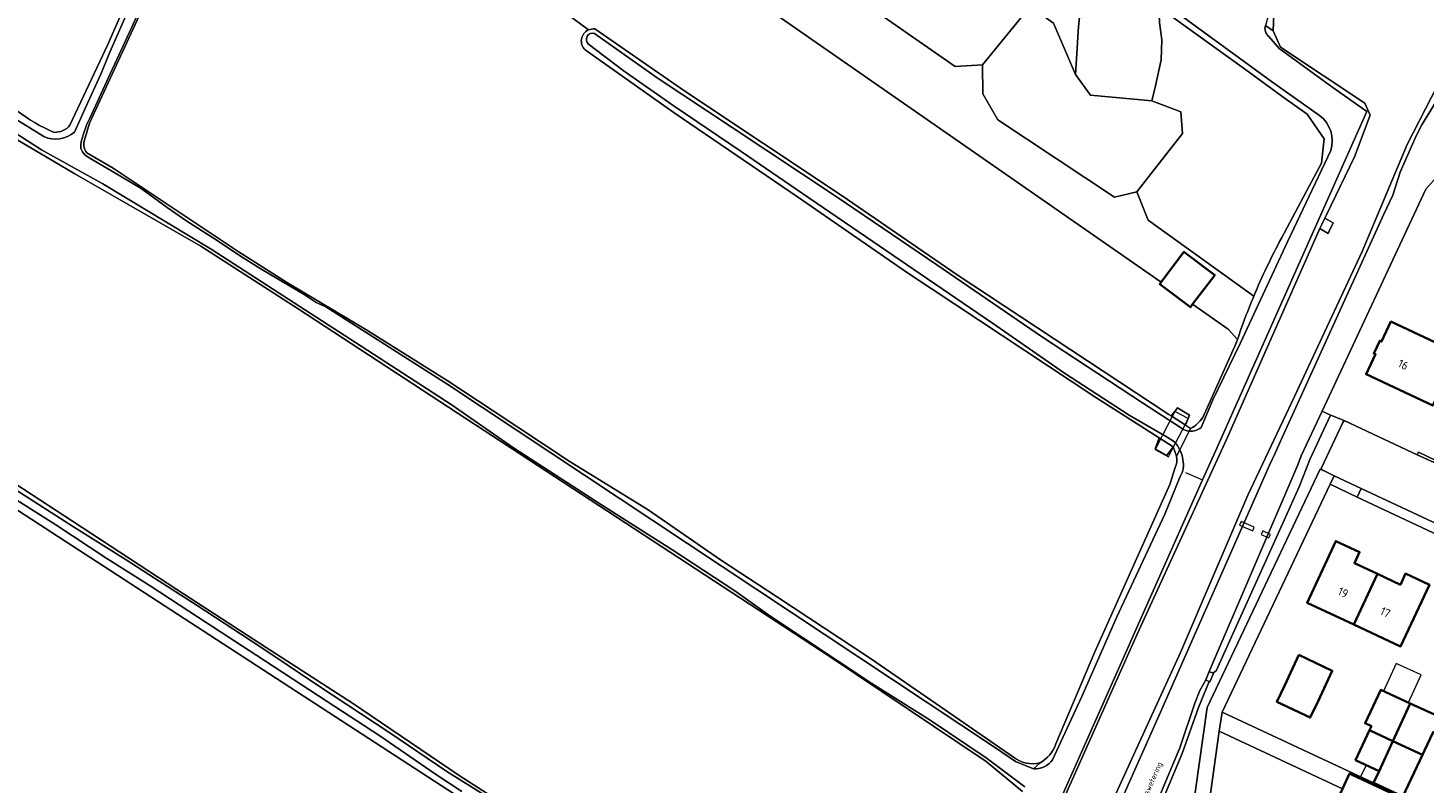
# Model space of a CAD drawing. Header units: metres. Extents: x 149984 to 156489, y 469398 to 478068.
# Tile 576 of 656: x 153623 to 153850, y 474307 to 474430. Entities that reach past the tile are written whole.
import ezdxf
from ezdxf.enums import TextEntityAlignment as Align

# ---------------------------------------------------------------- set-up
doc = ezdxf.new("R2010")
doc.units = ezdxf.units.M
doc.header["$LTSCALE"] = 0.75
for name, color, linetype, lineweight in [('B-WE-GR-GRAS-GV', 252, 'Continuous', 13), ('B-WE-GR-HOUTWAL-GV', 252, 'Continuous', 13), ('B-WE-KW-KUNSTWERK_DEK-GV', 6, 'Continuous', 18), ('B-WE-KW-KUNSTWERK_DUIKER-GV', 6, 'Continuous', 18), ('B-WE-KW-KUNSTWERK_STEIGER-GV', 6, 'Continuous', 18), ('B-WE-KW-KUNSTWERK_STUW-G', 6, 'Continuous', 18), ('B-WE-OG-BEBOUWING-GV', 6, 'Continuous', 35), ('B-WE-OG-BEBOUWING-T18', 1, 'Continuous', 18), ('B-WE-OG-BEBOUWING_LUIFEL-GV', 6, 'Continuous', 18), ('B-WE-OG-TERREIN_BEGROEID-GV', 252, 'Continuous', 18), ('B-WE-OG-TERREIN_ERF-GV', 252, 'Continuous', 18), ('B-WE-OG-TERREIN_OEVER-GV', 252, 'Continuous', 18), ('B-WE-OG-TOPOGRAFIE-T18', 7, 'Continuous', 18), ('B-WE-OG-WATER-GV', 252, 'Continuous', 18), ('B-WE-OG-WATER_MEER-GV', 252, 'Continuous', 18), ('B-WE-OG-WATER_SLOOT-GV', 252, 'Continuous', 18), ('B-WE-VH-GESLOTENVERHARDING-GV', 252, 'Continuous', 18), ('B-WE-VH-ONVERHARD-GV', 252, 'Continuous', 18), ('B-WE-VH-OPENVERHARDING_BETONELEMENT-GV', 252, 'Continuous', 18), ('B-WE-VH-OPENVERHARDING_BETONSTRAATSTEEN-GV', 252, 'Continuous', 18), ('B-WE-VH-OPENVERHARDING_STRAATBAKSTEEN-GV', 252, 'Continuous', 18), ('B-WE-VH-OPENVERHARDING_TEGEL-GV', 252, 'Continuous', 18)]:
    doc.layers.add(name, color=color, linetype=linetype, lineweight=lineweight)
doc.styles.add('NLCS-ISO-M500-T18', font='NLCS-ISO.ttf', dxfattribs={"height": 0.9})
doc.styles.add('NLCS-ISO-M750-T18', font='NLCS-ISO.ttf', dxfattribs={"height": 1.35})

msp = doc.modelspace()

# ---------------------------------------------------------------- linework, layer by layer
at = {"layer": 'B-WE-GR-GRAS-GV', "flags": 128}
for points in [[(153764.311, 474258.257), (153588.833, 474372.324), (153563.628, 474400.279), (153532.472, 474437.27), (153466.855, 474513.867), (153412.623, 474577.864), (153268.319, 474746.592)], [(153883.108, 474565.259), (153878.865, 474554.358), (153835.209, 474454.213), (153825.684, 474432.253), (153825.552, 474429.607), (153826.742, 474426.961), (153840.501, 474417.833), (153841.353, 474415.876), (153838.819, 474409.041), (153834.261, 474399.606), (153834.005, 474399.076), (153835.326, 474398.31), (153834.687, 474396.938), (153834.687, 474396.937), (153834.505, 474396.564), (153833.197, 474397.357), (153817.976, 474363.012), (153803.424, 474331.262), (153788.343, 474297.527)], [(153737.364, 474165.501), (153748.438, 474188.977), (153754.516, 474203.485), (153762.353, 474221.133), (153768.285, 474234.222), (153776.53, 474252.209), (153784.85, 474271.067), (153789.246, 474280.914), (153797.852, 474300.705), (153810.495, 474328.248), (153821.438, 474353.933), (153829.021, 474369.993), (153840.082, 474393.616), (153847.418, 474411.087), (153855.304, 474426.5), (153867.057, 474449.914), (153877.571, 474474.083), (153892.288, 474505.847), (153903.493, 474530.558), (153913.109, 474552.271)], [(153814.082, 474366.594), (153819.545, 474378.664), (153819.754, 474379.293), (153818.237, 474380.984), (153812.44, 474385.022), (153812.089, 474384.557), (153807.084, 474388.329), (153807.293, 474388.607), (153731.705, 474441.257), (153720.87, 474448.254), (153737.612, 474483.758)], [(153629.528, 474414.2), (153635.678, 474427.366), (153647.641, 474454.684), (153653.558, 474468.015)], [(153659.888, 474469.347), (153687.033, 474449.491), (153706.439, 474435.295), (153710.689, 474432.186), (153714.022, 474429.748)], [(153656.195, 474464.869), (153655.034, 474462.846), (153632.706, 474414.544), (153631.833, 474411.597)], [(153806.951, 474433.481), (153807.072, 474430.944), (153807.423, 474428.136), (153807.306, 474424.86), (153806.37, 474420.648), (153805.817, 474418.219), (153810.504, 474416.402), (153810.797, 474412.887), (153808.029, 474409.335), (153803.356, 474403.336), (153805.218, 474398.763), (153822.423, 474386.378)], [(153826.918, 474395.816), (153831.434, 474404.303), (153833.427, 474408.047), (153833.896, 474412.011), (153831.104, 474416.013), (153827.002, 474418.979), (153821.51, 474422.95), (153806.951, 474433.481)], [(153714.022, 474429.748), (153710.689, 474432.186)], [(153715.035, 474429.908), (153729.704, 474419.771), (153755.361, 474402.716), (153773.927, 474389.949), (153808.586, 474367.084), (153808.973, 474366.833), (153809.52, 474367.563), (153809.958, 474368.149), (153811.942, 474366.958), (153811.722, 474366.387), (153811.31, 474365.318), (153812.109, 474364.76)], [(153807, 474363.258), (153796.652, 474369.828), (153766.01, 474390.171), (153748.047, 474402.548), (153727.951, 474416.255), (153713.467, 474426.487)], [(153784.699, 474305.601), (153778.799, 474310.487), (153753.204, 474327.664), (153666.69, 474384.308), (153650.859, 474394.482), (153630.33, 474406.291), (153619.819, 474412.482)], [(153632.254, 474409.737), (153636.588, 474407.226), (153656.952, 474393.646), (153664.972, 474388.551), (153677.738, 474380.93), (153690.984, 474372.601), (153698.455, 474367.681), (153710.84, 474359.452), (153723.732, 474351.505), (153735.535, 474343.358), (153744.781, 474337.272), (153759.964, 474327.275), (153772.167, 474318.88), (153783.257, 474311.206)], [(153809.804, 474360.245), (153809.292, 474361.803), (153808.218, 474360.403), (153806.333, 474361.461), (153807, 474363.258)], [(153616.583, 474358.371), (153629.918, 474349.656), (153646.944, 474338.533), (153661.483, 474329.088), (153675.578, 474320.011), (153692.947, 474308.222), (153712.566, 474295.608)], [(153790.165, 474313.36), (153796.494, 474328.396), (153808.747, 474355.627), (153809.611, 474358.412)]]:
    msp.add_lwpolyline(points, dxfattribs=at)
msp.add_lwpolyline([(153797.618, 474440.296), (153787.778, 474447.501), (153786.03, 474442.725), (153781.818, 474438.747), (153775.851, 474439.332), (153771.99, 474441.204), (153765.087, 474448.107), (153757.834, 474456.882), (153753.154, 474460.743), (153748.708, 474461.094), (153747.07, 474455.244), (153752.803, 474446.001), (153751.165, 474439.566), (153773.745, 474423.771), (153778.219, 474424.078), (153785.953, 474433.57), (153789.762, 474430.875), (153793.336, 474422.496), (153793.851, 474430.242), (153794.436, 474436.092)], close=True, dxfattribs=at)
at = {"layer": 'B-WE-GR-GRAS-GV'}
for points in [[(153713.467, 474426.487, -0.5364062), (153714.022, 474429.748)], [(153714.022, 474429.748, -0.1316489), (153715.035, 474429.908)], [(153616.053, 474421.391, 0.1275988), (153626.935, 474413.053)], [(153626.935, 474413.053, 0.227501), (153629.528, 474414.2)], [(153631.833, 474411.597, 0.2264262), (153632.254, 474409.737)], [(153822.423, 474386.378, -0.0244666), (153826.918, 474395.816)], [(153812.109, 474364.76, 0.113846), (153814.082, 474366.594)], [(153809.611, 474358.412, 0.151109), (153809.804, 474360.245)], [(153787.594, 474310.264, 0.1783582), (153790.165, 474313.36)], [(153783.257, 474311.206, 0.2312922), (153787.594, 474310.264)]]:
    msp.add_lwpolyline(points, format="xyb", dxfattribs=at)
at = {"layer": 'B-WE-GR-HOUTWAL-GV', "flags": 128}
for points in [[(153787.778, 474447.501), (153784.571, 474449.849), (153768.245, 474461.912), (153755.26, 474471.039), (153750.065, 474474.97), (153748.011, 474476.445), (153737.612, 474483.758), (153720.87, 474448.254), (153731.705, 474441.257), (153807.293, 474388.607), (153811.031, 474393.566), (153816.036, 474389.794), (153812.44, 474385.022), (153818.237, 474380.984), (153819.754, 474379.293)], [(153822.423, 474386.378), (153805.218, 474398.763), (153803.356, 474403.336), (153799.723, 474402.516), (153780.68, 474415.113), (153778.278, 474419.332), (153778.219, 474424.078), (153773.745, 474423.771), (153751.165, 474439.566), (153752.803, 474446.001), (153747.07, 474455.244), (153748.708, 474461.094), (153753.154, 474460.743), (153757.834, 474456.882), (153765.087, 474448.107), (153771.99, 474441.204), (153775.851, 474439.332), (153781.818, 474438.747), (153786.03, 474442.725), (153787.778, 474447.501)]]:
    msp.add_lwpolyline(points, dxfattribs=at)
msp.add_lwpolyline([(153807.306, 474424.86), (153807.423, 474428.136), (153807.072, 474430.944), (153806.951, 474433.481), (153804.786, 474435.048), (153797.618, 474440.296), (153794.436, 474436.092), (153793.851, 474430.242), (153793.336, 474422.496), (153795.797, 474419.098), (153805.817, 474418.219), (153806.37, 474420.648)], close=True, dxfattribs=at)
at = {"layer": 'B-WE-GR-HOUTWAL-GV'}
msp.add_lwpolyline([(153819.754, 474379.293, -0.0176388), (153822.423, 474386.378)], format="xyb", dxfattribs=at)
at = {"layer": 'B-WE-KW-KUNSTWERK_DEK-GV', "flags": 128}
msp.add_lwpolyline([(153810.839, 474364.688), (153811.203, 474365.388), (153811.711, 474366.393), (153809.535, 474367.555), (153809.1, 474366.751), (153807.567, 474363.784), (153807.353, 474363.369), (153807.194, 474363.061), (153806.323, 474361.377), (153808.49, 474360.169), (153809.209, 474361.553), (153809.383, 474361.887), (153809.656, 474362.412)], close=True, dxfattribs=at)
at = {"layer": 'B-WE-KW-KUNSTWERK_DUIKER-GV', "flags": 128}
msp.add_lwpolyline([(153815.85, 474324.84), (153815.731, 474324.893), (153815.15, 474325.15), (153814.57, 474323.8), (153815.161, 474323.54), (153815.23, 474323.51)], close=True, dxfattribs=at)
at = {"layer": 'B-WE-KW-KUNSTWERK_STEIGER-GV', "flags": 128}
for points in [[(153820.35, 474349.606), (153820.1, 474349.013), (153822.234, 474348.111), (153822.485, 474348.704)], [(153823.908, 474348.098), (153823.632, 474347.522), (153824.872, 474346.93), (153825.147, 474347.506)]]:
    msp.add_lwpolyline(points, close=True, dxfattribs=at)
at = {"layer": 'B-WE-KW-KUNSTWERK_STUW-G', "flags": 128}
msp.add_lwpolyline([(153811.265, 474357.601), (153814.063, 474356.385)], dxfattribs=at)
at = {"layer": 'B-WE-OG-BEBOUWING-GV', "flags": 128}
for points in [[(153812.44, 474385.022), (153816.036, 474389.794), (153811.031, 474393.566), (153807.293, 474388.607), (153807.084, 474388.329), (153812.089, 474384.557)], [(153855.614, 474377.104), (153844.758, 474382.217), (153843.224, 474378.96), (153842.934, 474379.096), (153841.955, 474377.015), (153842.244, 474376.879), (153840.711, 474373.622), (153851.575, 474368.506), (153853.101, 474371.767), (153853.39, 474371.63), (153854.37, 474373.711), (153854.081, 474373.847)], [(153842.554, 474341.066), (153838.806, 474342.815), (153839.651, 474344.627), (153835.774, 474346.437), (153831.08, 474336.378), (153838.698, 474332.817)], [(153838.698, 474332.817), (153846.325, 474329.251), (153851.024, 474339.318), (153847.147, 474341.128), (153846.302, 474339.316), (153842.554, 474341.066)], [(153862.924, 474319.389), (153866.796, 474327.648), (153867.644, 474329.457), (153863.834, 474331.244), (153859.97, 474333.056), (153853.753, 474319.802), (153853.364, 474319.984), (153852.473, 474317.871), (153847.882, 474319.971), (153845.064, 474313.834), (153849.872, 474311.576), (153850.213, 474312.307), (153851.634, 474315.285), (153853.066, 474314.614), (153855.183, 474319.131), (153861.43, 474316.202)], [(153829.766, 474327.872), (153827.455, 474322.925), (153826.182, 474320.231), (153831.612, 474317.666), (153832.877, 474320.358), (153835.184, 474325.296)], [(153841.281, 474315.61), (153845.064, 474313.834), (153847.882, 474319.971), (153843.088, 474322.163), (153840.538, 474316.735), (153841.583, 474316.257)], [(153841.281, 474315.61), (153839.002, 474310.726), (153842.819, 474308.945), (153845.064, 474313.834)], [(153845.064, 474313.834), (153842.819, 474308.945), (153841.911, 474307), (153846.694, 474304.767), (153849.872, 474311.576)], [(153846.376, 474299.913), (153847.645, 474302.626), (153848.184, 474303.769), (153841.798, 474306.758), (153838.427, 474308.336), (153838.019, 474308.527), (153836.886, 474306.05), (153835.951, 474304.006), (153836.293, 474303.85), (153839.706, 474302.288), (153846.103, 474299.361)]]:
    msp.add_lwpolyline(points, close=True, dxfattribs=at)
at = {"layer": 'B-WE-OG-BEBOUWING_LUIFEL-GV', "flags": 128}
for points in [[(153843.548, 474321.953), (153847.626, 474320.088), (153849.702, 474324.63), (153845.625, 474326.495)], [(153840.727, 474309.921), (153839.818, 474307.979), (153841.911, 474307), (153842.819, 474308.945)]]:
    msp.add_lwpolyline(points, close=True, dxfattribs=at)
at = {"layer": 'B-WE-OG-TERREIN_BEGROEID-GV', "flags": 128}
for points in [[(153834.924, 474366.969), (153833.54, 474367.616), (153830.14, 474360.34), (153829.56, 474358.88), (153815.15, 474325.15), (153815.731, 474324.893), (153815.739, 474324.9), (153815.798, 474324.944), (153816.3, 474325.27), (153826.89, 474348.77), (153829.78, 474355.27), (153830.98, 474358.34), (153831.56, 474359.74)], [(153813.426, 474319.282), (153815.161, 474323.54), (153815.23, 474323.51), (153815.85, 474324.84), (153815.731, 474324.893), (153815.15, 474325.15), (153814.57, 474323.8), (153813.636, 474322.057), (153812.791, 474320.009), (153810.335, 474312.717), (153804.644, 474299.165), (153804.185, 474297.871), (153805.103, 474297.411), (153807.902, 474305.041), (153810.715, 474311.806)], [(153838.541, 474308.577), (153817.234, 474318.564), (153816.791, 474315.418), (153836.886, 474306.05), (153838.019, 474308.527), (153838.427, 474308.336)], [(153813.982, 474295.493), (153828.722, 474288.581), (153828.53, 474288.14), (153828.77, 474288.029), (153836.293, 474303.85), (153835.951, 474304.006), (153836.886, 474306.05), (153816.791, 474315.418)]]:
    msp.add_lwpolyline(points, close=True, dxfattribs=at)
msp.add_lwpolyline([(153811.608, 474296.587), (153814.807, 474319.285), (153833.228, 474358.153), (153833.743, 474357.909), (153833.654, 474357.952), (153833.554, 474358.018), (153833.526, 474358.048), (153833.491, 474358.098), (153833.46, 474358.17), (153833.444, 474358.268), (153833.457, 474358.367), (153836.938, 474365.781), (153837.048, 474365.944), (153837.242, 474366.025), (153834.99, 474366.938), (153834.924, 474366.969), (153831.56, 474359.74), (153830.98, 474358.34), (153829.78, 474355.27), (153826.89, 474348.77), (153816.3, 474325.27), (153815.798, 474324.944), (153815.739, 474324.9), (153815.731, 474324.893), (153815.85, 474324.84), (153815.23, 474323.51), (153815.161, 474323.54), (153813.426, 474319.282), (153810.715, 474311.806), (153807.902, 474305.041)], dxfattribs=at)
at = {"layer": 'B-WE-OG-TERREIN_ERF-GV', "flags": 128}
for points in [[(153850.439, 474403.784), (153833.54, 474367.616), (153834.924, 474366.969), (153834.99, 474366.938), (153837.242, 474366.025), (153849.055, 474360.495), (153849.261, 474360.898), (153851.984, 474359.618)], [(153854.206, 474346.59), (153839.269, 474353.591), (153834.857, 474355.703), (153817.234, 474318.564), (153838.541, 474308.577), (153841.911, 474307), (153842.819, 474308.945), (153839.002, 474310.726), (153841.281, 474315.61), (153841.583, 474316.257), (153840.538, 474316.735), (153843.088, 474322.163), (153847.882, 474319.971), (153852.473, 474317.871)], [(153865.37, 474305.209), (153867.996, 474310.791), (153868.895, 474312.702), (153868.974, 474312.666), (153869.406, 474313.587), (153866.416, 474314.99), (153867.475, 474317.247), (153862.924, 474319.389), (153861.43, 474316.202), (153855.183, 474319.131), (153853.066, 474314.614), (153851.634, 474315.285), (153850.213, 474312.307), (153849.872, 474311.576), (153846.694, 474304.767)]]:
    msp.add_lwpolyline(points, dxfattribs=at)
for points in [[(153834.687, 474396.937), (153834.687, 474396.938), (153835.326, 474398.31), (153834.005, 474399.076), (153833.454, 474397.937), (153833.197, 474397.357), (153834.505, 474396.564)], [(153855.614, 474377.104), (153854.081, 474373.847), (153854.37, 474373.711), (153853.39, 474371.63), (153853.101, 474371.767), (153851.575, 474368.506), (153840.711, 474373.622), (153842.244, 474376.879), (153841.955, 474377.015), (153842.934, 474379.096), (153843.224, 474378.96), (153844.758, 474382.217)], [(153808.973, 474366.833), (153809.1, 474366.751), (153811.203, 474365.388), (153811.31, 474365.318), (153811.722, 474366.387), (153811.942, 474366.958), (153809.958, 474368.149), (153809.52, 474367.563)], [(153842.554, 474341.066), (153846.302, 474339.316), (153847.147, 474341.128), (153851.024, 474339.318), (153846.325, 474329.251), (153838.698, 474332.817), (153831.08, 474336.378), (153835.774, 474346.437), (153839.651, 474344.627), (153838.806, 474342.815)], [(153829.766, 474327.872), (153835.184, 474325.296), (153832.877, 474320.358), (153831.612, 474317.666), (153826.182, 474320.231), (153827.455, 474322.925)]]:
    msp.add_lwpolyline(points, close=True, dxfattribs=at)
at = {"layer": 'B-WE-OG-TERREIN_OEVER-GV', "flags": 128}
for points in [[(153268.319, 474746.592), (153412.623, 474577.864), (153466.855, 474513.867), (153532.472, 474437.27), (153563.628, 474400.279), (153588.833, 474372.324), (153764.311, 474258.257)], [(153882.339, 474565.493), (153881.584, 474563.241), (153879.732, 474558.528), (153878.484, 474555.175), (153876.742, 474551.123), (153875.109, 474547.583), (153872.555, 474542.288), (153865.754, 474526.526), (153859.451, 474512.338), (153853.886, 474499.26), (153850.769, 474492.033), (153845.734, 474480.025), (153841.998, 474471.452), (153839.386, 474465.838), (153836.145, 474458.068), (153831.862, 474449.181), (153827.118, 474438.563), (153825.325, 474434.161), (153824.301, 474430.495), (153825.552, 474429.607), (153825.684, 474432.253), (153835.209, 474454.213), (153878.865, 474554.358), (153883.108, 474565.259)], [(153913.109, 474552.271), (153903.493, 474530.558), (153892.288, 474505.847), (153877.571, 474474.083), (153867.057, 474449.914), (153855.304, 474426.5), (153847.418, 474411.087), (153840.082, 474393.616), (153829.021, 474369.993), (153821.438, 474353.933), (153810.495, 474328.248), (153797.852, 474300.705), (153789.246, 474280.914), (153784.85, 474271.067), (153776.53, 474252.209), (153768.285, 474234.222), (153762.353, 474221.133), (153754.516, 474203.485), (153748.438, 474188.977), (153737.364, 474165.501)], [(153786.546, 474272.155), (153806.996, 474318.032), (153824.988, 474358.778), (153825.878, 474360.747), (153826.497, 474362.115), (153843.619, 474399.738), (153845.063, 474402.819), (153846.255, 474406.54), (153848.842, 474412.5), (153849.813, 474414.304), (153852.571, 474418.769), (153857.719, 474428.292), (153865.371, 474443.762), (153873.309, 474460.299), (153883.892, 474485.037), (153886.803, 474490.064), (153899.9, 474520.492), (153913.129, 474550.654), (153913.487, 474551.48)], [(153833.141, 474415.811), (153825.277, 474421.325), (153760.355, 474468.782), (153750.498, 474475.765), (153746.838, 474478.144), (153736.589, 474485.465), (153685.159, 474520.972), (153684.591, 474521.335), (153683.007, 474520.681), (153682.65, 474520.508), (153682.202, 474520.16), (153681.619, 474519.515), (153680.478, 474517.826), (153679.394, 474515.9), (153675.803, 474508.482), (153672.333, 474501.211), (153669.228, 474494.745), (153666.417, 474488.761), (153663.658, 474483.056), (153661.637, 474478.771), (153660.196, 474475.78), (153659.609, 474474.319), (153659.043, 474472.625)], [(153685.998, 474519.911), (153691.903, 474515.576), (153694.75, 474513.604), (153697.482, 474511.712), (153711.896, 474501.729), (153733.265, 474486.814), (153737.612, 474483.758), (153748.011, 474476.445), (153750.065, 474474.97), (153755.26, 474471.039), (153768.245, 474461.912), (153784.571, 474449.849), (153787.778, 474447.501), (153797.618, 474440.296), (153804.786, 474435.048), (153806.951, 474433.481), (153821.51, 474422.95), (153827.002, 474418.979), (153831.104, 474416.013), (153833.896, 474412.011), (153833.427, 474408.047), (153831.434, 474404.303), (153826.918, 474395.816)], [(153653.558, 474468.015), (153647.641, 474454.684), (153635.678, 474427.366), (153629.528, 474414.2)], [(153630.277, 474413.085), (153632.452, 474417.911), (153634.548, 474422.515), (153636.007, 474426.151), (153640.204, 474435.701), (153647.176, 474450.461), (153651.065, 474459.591), (153654.434, 474467.258)], [(153631.833, 474411.597), (153632.706, 474414.544), (153655.034, 474462.846), (153656.195, 474464.869)], [(153655.352, 474464.591), (153653.267, 474460.023), (153649.152, 474451.342), (153646.177, 474444.645), (153642.548, 474436.738), (153639.569, 474430.103), (153636.134, 474422.689), (153632.738, 474415.391)], [(153714.999, 474429.145), (153725.205, 474421.93), (153737.409, 474413.87), (153754.536, 474402.513), (153770.78, 474391.452), (153787.967, 474379.683), (153804.287, 474368.986), (153810.648, 474364.816)], [(153811.892, 474364.335), (153812.109, 474364.76), (153811.31, 474365.318), (153811.203, 474365.388), (153809.1, 474366.751), (153808.973, 474366.833), (153808.586, 474367.084), (153773.927, 474389.949), (153755.361, 474402.716), (153729.704, 474419.771), (153715.035, 474429.908)], [(153788.343, 474297.527), (153803.424, 474331.262), (153817.976, 474363.012), (153833.197, 474397.357), (153833.454, 474397.937), (153834.005, 474399.076), (153834.261, 474399.606), (153838.819, 474409.041), (153841.353, 474415.876), (153840.501, 474417.833), (153826.742, 474426.961), (153825.552, 474429.607), (153824.301, 474430.495)], [(153809.473, 474362.629), (153808.275, 474363.372), (153802.113, 474366.961), (153791.591, 474373.775), (153779.843, 474381.931), (153768.026, 474390.006), (153760.337, 474395.273), (153749.894, 474402.356), (153738.893, 474409.942), (153727.949, 474417.341), (153719.681, 474423.142), (153714.028, 474427.447)], [(153824.85, 474428.682), (153826.579, 474426.694), (153826.916, 474426.45), (153835.29, 474420.37), (153840.839, 474416.467), (153816.164, 474361.107), (153814.063, 474356.385), (153790.849, 474304.204)], [(153713.467, 474426.487), (153727.951, 474416.255), (153748.047, 474402.548), (153766.01, 474390.171), (153796.652, 474369.828), (153807, 474363.258), (153809.292, 474361.803), (153809.804, 474360.245), (153810.352, 474361.318)], [(153620.02, 474415.615), (153625.26, 474412.355)], [(153785.08, 474306.383), (153778.822, 474311.068), (153769.497, 474317.316), (153760.166, 474323.225), (153743.584, 474334.264), (153737.832, 474338.342), (153727.775, 474344.95), (153716.117, 474352.33), (153701.8, 474361.609), (153691.631, 474368.676), (153676.058, 474378.792), (153652.538, 474394.038), (153634.888, 474404.69), (153624.885, 474410.231), (153619.384, 474413.74)], [(153619.819, 474412.482), (153630.33, 474406.291), (153650.859, 474394.482), (153666.69, 474384.308), (153753.204, 474327.664), (153778.799, 474310.487), (153784.699, 474305.601)], [(153631.946, 474409.407), (153632.672, 474408.924), (153636.165, 474406.824), (153641.108, 474403.884), (153645.388, 474400.812), (153648.592, 474398.594), (153652.91, 474395.792), (153657.728, 474392.575), (153660.8, 474390.704), (153667.66, 474386.632), (153669.662, 474385.341), (153671.197, 474384.596), (153691.093, 474371.955), (153780.344, 474312.716), (153783.564, 474310.497), (153786.51, 474309.32)], [(153783.257, 474311.206), (153772.167, 474318.88), (153759.964, 474327.275), (153744.781, 474337.272), (153735.535, 474343.358), (153723.732, 474351.505), (153710.84, 474359.452), (153698.455, 474367.681), (153690.984, 474372.601), (153677.738, 474380.93), (153664.972, 474388.551), (153656.952, 474393.646), (153636.588, 474407.226), (153632.254, 474409.737)], [(153813.824, 474364.959), (153815.716, 474369.475), (153820.231, 474378.762), (153827.902, 474395.235), (153834.941, 474410.102)], [(153819.754, 474379.293), (153819.545, 474378.664), (153814.082, 474366.594)], [(153693.392, 474305.597), (153689.061, 474308.429), (153680.015, 474314.654), (153670.038, 474321.223), (153659.982, 474327.787), (153650.49, 474333.978), (153642.596, 474339.128), (153635.522, 474343.601), (153627.223, 474349.056), (153618.664, 474354.517), (153609.329, 474360.546), (153602.375, 474365.092), (153597.389, 474368.494), (153592.617, 474372.381)], [(153812.109, 474364.76), (153811.892, 474364.335)], [(153810.352, 474361.318), (153809.804, 474360.245)], [(153712.566, 474295.608), (153692.947, 474308.222), (153675.578, 474320.011), (153661.483, 474329.088), (153646.944, 474338.533), (153629.918, 474349.656), (153616.583, 474358.371)], [(153809.611, 474358.412), (153808.747, 474355.627), (153796.494, 474328.396), (153790.165, 474313.36)], [(153789.628, 474310.783), (153794.394, 474321.078), (153800.118, 474334.069), (153807.897, 474350.836), (153810.418, 474356.956)], [(153620.709, 474354.763), (153630.08, 474348.751), (153638.686, 474343.382), (153643.314, 474340.37), (153650.274, 474335.921), (153660.439, 474329.232), (153670.017, 474322.829), (153681.503, 474315.265), (153690.954, 474308.856), (153701.365, 474302.349)], [(153787.594, 474310.264), (153786.51, 474309.32)], [(153786.51, 474309.32), (153787.594, 474310.264)]]:
    msp.add_lwpolyline(points, dxfattribs=at)
at = {"layer": 'B-WE-OG-TERREIN_OEVER-GV'}
for points in [[(153714.022, 474429.748, 0.5364062), (153713.467, 474426.487)], [(153714.028, 474427.447, -0.8558666), (153714.999, 474429.145)], [(153715.035, 474429.908, 0.1316489), (153714.022, 474429.748)], [(153824.301, 474430.495, 0.2945396), (153824.85, 474428.682)], [(153626.935, 474413.053, -0.1275988), (153616.053, 474421.391)], [(153632.738, 474415.391, 0.055108), (153631.429, 474411.738)], [(153834.941, 474410.102, 0.3189542), (153833.141, 474415.811)], [(153625.26, 474412.355, 0.2861149), (153630.277, 474413.085)], [(153629.528, 474414.2, -0.227501), (153626.935, 474413.053)], [(153631.429, 474411.738, 0.3169493), (153631.946, 474409.407)], [(153632.254, 474409.737, -0.2264262), (153631.833, 474411.597)], [(153826.918, 474395.816, 0.0244666), (153822.423, 474386.378)], [(153822.423, 474386.378, 0.0176388), (153819.754, 474379.293)], [(153814.082, 474366.594, -0.113846), (153812.109, 474364.76)], [(153810.648, 474364.816, 0.1346307), (153811.892, 474364.335)], [(153811.892, 474364.335, 0.2102766), (153813.824, 474364.959)], [(153810.352, 474361.318, 0.0687023), (153809.473, 474362.629)], [(153810.864, 474359.687, 0.0749237), (153810.352, 474361.318)], [(153809.804, 474360.245, -0.151109), (153809.611, 474358.412)], [(153810.418, 474356.956, 0.1994371), (153810.864, 474359.687)], [(153790.165, 474313.36, -0.1783582), (153787.594, 474310.264)], [(153787.594, 474310.264, -0.2312922), (153783.257, 474311.206)], [(153786.51, 474309.32, 0.2621404), (153789.628, 474310.783)]]:
    msp.add_lwpolyline(points, format="xyb", dxfattribs=at)
at = {"layer": 'B-WE-OG-WATER-GV'}
for points in [[(153714.999, 474429.145, 0.8558666), (153714.028, 474427.447)], [(153811.892, 474364.335, -0.1346307), (153810.648, 474364.816)], [(153809.473, 474362.629, -0.0687023), (153810.352, 474361.318)]]:
    msp.add_lwpolyline(points, format="xyb", dxfattribs=at)
at = {"layer": 'B-WE-OG-WATER-GV', "flags": 128}
for points in [[(153810.648, 474364.816), (153804.287, 474368.986), (153787.967, 474379.683), (153770.78, 474391.452), (153754.536, 474402.513), (153737.409, 474413.87), (153725.205, 474421.93), (153714.999, 474429.145)], [(153714.028, 474427.447), (153719.681, 474423.142), (153727.949, 474417.341), (153738.893, 474409.942), (153749.894, 474402.356), (153760.337, 474395.273), (153768.026, 474390.006), (153779.843, 474381.931), (153791.591, 474373.775), (153802.113, 474366.961), (153808.275, 474363.372), (153809.473, 474362.629)], [(153592.617, 474372.381), (153597.389, 474368.494), (153602.375, 474365.092), (153609.329, 474360.546), (153618.664, 474354.517), (153627.223, 474349.056), (153635.522, 474343.601), (153642.596, 474339.128), (153650.49, 474333.978), (153659.982, 474327.787), (153670.038, 474321.223), (153680.015, 474314.654), (153689.061, 474308.429), (153693.392, 474305.597)], [(153810.352, 474361.318), (153811.892, 474364.335)], [(153701.365, 474302.349), (153690.954, 474308.856), (153681.503, 474315.265), (153670.017, 474322.829), (153660.439, 474329.232), (153650.274, 474335.921), (153643.314, 474340.37), (153638.686, 474343.382), (153630.08, 474348.751), (153620.709, 474354.763)]]:
    msp.add_lwpolyline(points, dxfattribs=at)
at = {"layer": 'B-WE-OG-WATER_MEER-GV', "flags": 128}
msp.add_lwpolyline([(153799.723, 474402.516), (153803.356, 474403.336), (153808.029, 474409.335), (153810.797, 474412.887), (153810.504, 474416.402), (153805.817, 474418.219), (153795.797, 474419.098), (153793.336, 474422.496), (153789.762, 474430.875), (153785.953, 474433.57), (153778.219, 474424.078), (153778.278, 474419.332), (153780.68, 474415.113)], close=True, dxfattribs=at)
at = {"layer": 'B-WE-OG-WATER_SLOOT-GV', "flags": 128}
for points in [[(153913.487, 474551.48), (153913.129, 474550.654), (153899.9, 474520.492), (153886.803, 474490.064), (153883.892, 474485.037), (153873.309, 474460.299), (153865.371, 474443.762), (153857.719, 474428.292), (153852.571, 474418.769), (153849.813, 474414.304), (153848.842, 474412.5), (153846.255, 474406.54), (153845.063, 474402.819), (153843.619, 474399.738), (153826.497, 474362.115), (153825.878, 474360.747), (153824.988, 474358.778), (153806.996, 474318.032), (153786.546, 474272.155)], [(153659.043, 474472.625), (153659.609, 474474.319), (153660.196, 474475.78), (153661.637, 474478.771), (153663.658, 474483.056), (153666.417, 474488.761), (153669.228, 474494.745), (153672.333, 474501.211), (153675.803, 474508.482), (153679.394, 474515.9), (153680.478, 474517.826), (153681.619, 474519.515), (153682.202, 474520.16), (153682.65, 474520.508), (153683.007, 474520.681), (153684.591, 474521.335), (153685.159, 474520.972), (153736.589, 474485.465), (153746.838, 474478.144), (153750.498, 474475.765), (153760.355, 474468.782), (153825.277, 474421.325), (153833.141, 474415.811)], [(153654.434, 474467.258), (153651.065, 474459.591), (153647.176, 474450.461), (153640.204, 474435.701), (153636.007, 474426.151), (153634.548, 474422.515), (153632.452, 474417.911), (153630.277, 474413.085)], [(153632.738, 474415.391), (153636.134, 474422.689), (153639.569, 474430.103), (153642.548, 474436.738), (153646.177, 474444.645), (153649.152, 474451.342), (153653.267, 474460.023), (153655.352, 474464.591)], [(153790.849, 474304.204), (153814.063, 474356.385), (153816.164, 474361.107), (153840.839, 474416.467), (153835.29, 474420.37), (153826.916, 474426.45), (153826.579, 474426.694), (153824.85, 474428.682)], [(153625.26, 474412.355), (153620.02, 474415.615)], [(153619.384, 474413.74), (153624.885, 474410.231), (153634.888, 474404.69), (153652.538, 474394.038), (153676.058, 474378.792), (153691.631, 474368.676), (153701.8, 474361.609), (153716.117, 474352.33), (153727.775, 474344.95), (153737.832, 474338.342), (153743.584, 474334.264), (153760.166, 474323.225), (153769.497, 474317.316), (153778.822, 474311.068), (153785.08, 474306.383)], [(153786.51, 474309.32), (153783.564, 474310.497), (153780.344, 474312.716), (153691.093, 474371.955), (153671.197, 474384.596), (153669.662, 474385.341), (153667.66, 474386.632), (153660.8, 474390.704), (153657.728, 474392.575), (153652.91, 474395.792), (153648.592, 474398.594), (153645.388, 474400.812), (153641.108, 474403.884), (153636.165, 474406.824), (153632.672, 474408.924), (153631.946, 474409.407)], [(153834.941, 474410.102), (153827.902, 474395.235), (153820.231, 474378.762), (153815.716, 474369.475), (153813.824, 474364.959)], [(153804.644, 474299.165), (153810.335, 474312.717), (153812.791, 474320.009), (153813.636, 474322.057), (153814.57, 474323.8), (153815.15, 474325.15), (153829.56, 474358.88), (153830.14, 474360.34), (153833.54, 474367.616), (153850.439, 474403.784), (153853.223, 474406.873), (153853.385, 474407.045)], [(153811.892, 474364.335), (153810.352, 474361.318)], [(153810.418, 474356.956), (153807.897, 474350.836), (153800.118, 474334.069), (153794.394, 474321.078), (153789.628, 474310.783)]]:
    msp.add_lwpolyline(points, dxfattribs=at)
at = {"layer": 'B-WE-OG-WATER_SLOOT-GV'}
for points in [[(153824.85, 474428.682, -0.2945396), (153824.301, 474430.495)], [(153631.429, 474411.738, -0.055108), (153632.738, 474415.391)], [(153833.141, 474415.811, -0.3189542), (153834.941, 474410.102)], [(153630.277, 474413.085, -0.2861149), (153625.26, 474412.355)], [(153631.946, 474409.407, -0.3169493), (153631.429, 474411.738)], [(153813.824, 474364.959, -0.2102766), (153811.892, 474364.335)], [(153810.352, 474361.318, -0.0749237), (153810.864, 474359.687)], [(153810.864, 474359.687, -0.1994371), (153810.418, 474356.956)], [(153789.628, 474310.783, -0.2621404), (153786.51, 474309.32)]]:
    msp.add_lwpolyline(points, format="xyb", dxfattribs=at)
at = {"layer": 'B-WE-VH-GESLOTENVERHARDING-GV', "flags": 128}
msp.add_lwpolyline([(153809.292, 474361.803), (153807, 474363.258), (153806.333, 474361.461), (153808.218, 474360.403)], close=True, dxfattribs=at)
at = {"layer": 'B-WE-VH-ONVERHARD-GV', "flags": 128}
msp.add_lwpolyline([(153809.656, 474362.412), (153810.839, 474364.688), (153811.203, 474365.388), (153811.711, 474366.393), (153809.535, 474367.555), (153809.1, 474366.751), (153807.567, 474363.784), (153807.353, 474363.369), (153807.194, 474363.061), (153806.323, 474361.377), (153808.49, 474360.169), (153809.209, 474361.553), (153809.383, 474361.887)], close=True, dxfattribs=at)
at = {"layer": 'B-WE-VH-OPENVERHARDING_BETONELEMENT-GV', "flags": 128}
msp.add_lwpolyline([(153849.055, 474360.495), (153851.791, 474359.223), (153851.984, 474359.618), (153849.261, 474360.898)], close=True, dxfattribs=at)
at = {"layer": 'B-WE-VH-OPENVERHARDING_BETONSTRAATSTEEN-GV', "flags": 128}
for points in [[(153813.982, 474295.493), (153816.791, 474315.418), (153817.234, 474318.564), (153834.857, 474355.703), (153835.513, 474357.086), (153833.743, 474357.909), (153833.228, 474358.153), (153814.807, 474319.285), (153811.608, 474296.587)], [(153835.513, 474357.086), (153834.857, 474355.703), (153839.269, 474353.591), (153839.932, 474355.006)]]:
    msp.add_lwpolyline(points, close=True, dxfattribs=at)
at = {"layer": 'B-WE-VH-OPENVERHARDING_STRAATBAKSTEEN-GV', "flags": 128}
msp.add_lwpolyline([(153851.791, 474359.223), (153849.055, 474360.495), (153837.242, 474366.025), (153837.048, 474365.944), (153836.938, 474365.781), (153833.457, 474358.367), (153833.444, 474358.268), (153833.46, 474358.17), (153833.491, 474358.098), (153833.526, 474358.048), (153833.554, 474358.018), (153833.654, 474357.952), (153833.743, 474357.909), (153835.513, 474357.086), (153839.932, 474355.006), (153854.871, 474347.993)], dxfattribs=at)
at = {"layer": 'B-WE-VH-OPENVERHARDING_TEGEL-GV', "flags": 128}
msp.add_lwpolyline([(153854.871, 474347.993), (153839.932, 474355.006), (153839.269, 474353.591), (153854.206, 474346.59)], close=True, dxfattribs=at)
msp.add_lwpolyline([(153846.694, 474304.767), (153841.911, 474307), (153838.541, 474308.577), (153838.427, 474308.336), (153841.798, 474306.758)], dxfattribs=at)

# ---------------------------------------------------------------- texts
at = {"layer": 'B-WE-OG-BEBOUWING-T18', "style": 'NLCS-ISO-M750-T18'}
for s, rotation, p in [('16', 334.8, (153846.766, 474375.192)), ('19', 335, (153836.957, 474338.046)), ('17', 335, (153843.852, 474334.823))]:
    msp.add_text(s, height=1.35, rotation=rotation, dxfattribs=at).set_placement(p, align=Align.MIDDLE)
at = {"layer": 'B-WE-OG-TOPOGRAFIE-T18', "style": 'NLCS-ISO-M500-T18'}
msp.add_text('Nieuwe Broerswetering', height=0.9, rotation=66, dxfattribs=at).set_placement((153804.463, 474304.05), align=Align.MIDDLE)

doc.saveas('drawing.dxf')
